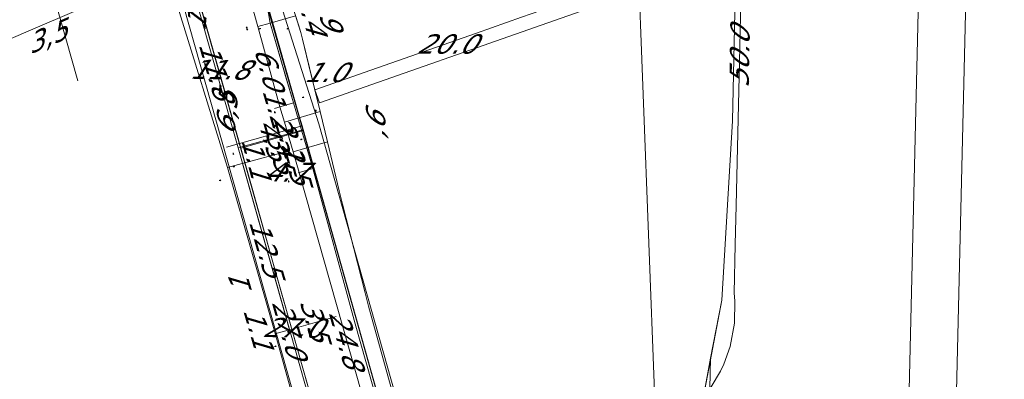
# Model space of a CAD drawing. Header units: metres. Extents: x 124576 to 133557, y 395865 to 402386.
# Tile 417 of 447: x 132806 to 132877, y 400969 to 400995. Entities that reach past the tile are written whole.
import ezdxf
from ezdxf.enums import TextEntityAlignment as Align

# ---------------------------------------------------------------- set-up
doc = ezdxf.new("R2010")
doc.units = ezdxf.units.M
doc.header["$MEASUREMENT"] = 0
for name, color, linetype, lineweight, true_color in [('LG_Datatransport_KPN_BV', 3, 'Continuous', 13, 0x00ff00), ('LG_Datatransport_Ziggo_BV', 3, 'Continuous', 13, 0x00ff00), ('LG_Gas_Hoge_Druk_Enexis_Netbeheer_BV', 7, 'Continuous', 13, 0xff9b00), ('LG_Gas_Lage_Druk_Enexis_Netbeheer_BV', 7, 'Continuous', 13, 0xffdc7d), ('LG_Laag_Spanning_Enexis_Netbeheer_BV', 7, 'Continuous', 13, 0x960000), ('LG_Midden_Spanning_Enexis_Netbeheer_BV', 7, 'Continuous', 13, 0xd20000), ('LG_Riool_Vrij_Verval_Gemeente_Tilburg_Ruimtelijke_Uitvoering', 7, 'Continuous', 13, 0xca00a0), ('LG_unet-4_Brabant_Water', 5, 'Continuous', 13, 0x0000ff), ('MV_Datatransport_lijn', 3, 'Continuous', 0, 0x00ff00)]:
    doc.layers.add(name, color=color, linetype=linetype, lineweight=lineweight, true_color=true_color)
for name, color, linetype, lineweight in [('MV_Datatransport', 7, 'Continuous', 0), ('MV_Gas_Hoge_Druk', 7, 'Continuous', 0), ('MV_Gas_Hoge_Druk_pijl', 7, 'Continuous', 0), ('MV_Gas_Lage_Druk', 7, 'Continuous', 0), ('MV_Gas_Lage_Druk_pijl', 7, 'Continuous', 0), ('MV_Laag_Spanning', 7, 'Continuous', 0), ('MV_Laag_Spanning_pijl', 7, 'Continuous', 0), ('MV_Midden_Spanning', 7, 'Continuous', 0), ('MV_Midden_Spanning_lijn', 7, 'Continuous', 0), ('MV_Midden_Spanning_pijl', 7, 'Continuous', 0), ('MV_unet-4', 7, 'Continuous', 0)]:
    doc.layers.add(name, color=color, linetype=linetype, lineweight=lineweight)
doc.styles.add('Klic_Annotatie', font='verdanai.ttf', dxfattribs={"oblique": 20, "height": 1.4})

# ---------------------------------------------------------------- blocks, each defined once
blk = doc.blocks.new('m_pijl')
at = {"layer": 'MV_Laag_Spanning_pijl'}
blk.add_hatch(color=7, dxfattribs=at).paths.add_polyline_path([(-1, -0.33), (-1, 0), (-1, 0.33), (0, 0)])
at = {"layer": 'MV_Laag_Spanning_pijl', "flags": 128}
blk.add_lwpolyline([(-1, 0), (-1, 0.33), (0, 0), (-1, -0.33), (-1, 0)], close=True, dxfattribs=at)
blk = doc.blocks.new('m_pijl_1')
at = {"layer": 'MV_Midden_Spanning_pijl'}
blk.add_hatch(color=7, dxfattribs=at).paths.add_polyline_path([(-1, -0.33), (-1, 0), (-1, 0.33), (0, 0)])
at = {"layer": 'MV_Midden_Spanning_pijl', "flags": 128}
blk.add_lwpolyline([(-1, 0), (-1, 0.33), (0, 0), (-1, -0.33), (-1, 0)], close=True, dxfattribs=at)
blk = doc.blocks.new('m_pijl_2')
at = {"layer": 'MV_Gas_Lage_Druk_pijl'}
blk.add_hatch(color=7, dxfattribs=at).paths.add_polyline_path([(-1, -0.33), (-1, 0), (-1, 0.33), (0, 0)])
at = {"layer": 'MV_Gas_Lage_Druk_pijl', "flags": 128}
blk.add_lwpolyline([(-1, 0), (-1, 0.33), (0, 0), (-1, -0.33), (-1, 0)], close=True, dxfattribs=at)
blk = doc.blocks.new('m_pijl_3')
at = {"layer": 'MV_Gas_Hoge_Druk_pijl'}
blk.add_hatch(color=7, dxfattribs=at).paths.add_polyline_path([(-1, -0.33), (-1, 0), (-1, 0.33), (0, 0)])
at = {"layer": 'MV_Gas_Hoge_Druk_pijl', "flags": 128}
blk.add_lwpolyline([(-1, 0), (-1, 0.33), (0, 0), (-1, -0.33), (-1, 0)], close=True, dxfattribs=at)

msp = doc.modelspace()

# ---------------------------------------------------------------- linework, layer by layer
at = {"layer": 'LG_Datatransport_KPN_BV'}
msp.add_line((132842.532, 400911), (132817.065, 401001.233), dxfattribs=at)
at = {"layer": 'LG_Datatransport_KPN_BV', "flags": 128}
for points in [[(132853.072, 400924.727), (132850.215, 401000), (132849.233, 401025.904)], [(132816.665, 400998.314), (132806.359, 400993.871), (132786.841, 400985.456)], [(132841.379, 400911), (132823.282, 400974.891), (132816.666, 400998.314)]]:
    msp.add_lwpolyline(points, dxfattribs=at)
at = {"layer": 'LG_Datatransport_Ziggo_BV', "flags": 128}
for points in [[(132855.431, 400967.966), (132855.49, 400970.16), (132856.293, 400974.367), (132857.073, 400987.32), (132858.152, 401037.842), (132858.55, 401044.051), (132857.709, 401047.416), (132861.476, 401116.882), (132862.538, 401127.026), (132874.369, 401137.968), (132874.546, 401152.246), (132875.03, 401162.121), (132876.196, 401176.45), (132896.131, 401170.697), (132943.439, 401155.15), (132991.129, 401140.124), (133025.572, 401128.389), (133027.053, 401129.957), (133042.57, 401144.895), (133044.279, 401146.22), (133044.691, 401156.774), (133044.595, 401156.878), (133044.699, 401156.974), (133049.621, 401282.894)], [(133049.621, 401282.894), (133044.279, 401146.22), (133042.57, 401144.895), (133027.053, 401129.957), (133025.572, 401128.389), (132991.129, 401140.124), (132943.439, 401155.15), (132896.131, 401170.697), (132876.196, 401176.45), (132875.03, 401162.121), (132874.546, 401152.246), (132874.369, 401137.968), (132862.538, 401127.026), (132861.476, 401116.882), (132857.709, 401047.416), (132858.55, 401044.051), (132858.152, 401037.842), (132857.073, 400987.32), (132856.293, 400974.367), (132855.49, 400970.16), (132855.431, 400967.966)], [(133049.621, 401282.894), (133044.699, 401156.974), (133044.595, 401156.878), (133044.691, 401156.774), (133044.279, 401146.22), (133042.57, 401144.895), (133027.053, 401129.957), (133025.572, 401128.389), (132991.129, 401140.124), (132943.439, 401155.15), (132896.131, 401170.697), (132876.196, 401176.45), (132875.03, 401162.121), (132874.546, 401152.246), (132874.369, 401137.968), (132862.538, 401127.026), (132861.476, 401116.882), (132857.709, 401047.416), (132858.55, 401044.051), (132858.152, 401037.842), (132857.073, 400987.32), (132856.293, 400974.367), (132855.49, 400970.16), (132855.431, 400967.966)], [(132855.431, 400967.966), (132855.49, 400970.16), (132856.293, 400974.367), (132857.073, 400987.32), (132858.152, 401037.842), (132858.55, 401044.051), (132857.709, 401047.416), (132861.476, 401116.882), (132862.538, 401127.026), (132874.369, 401137.968), (132874.546, 401152.246), (132875.03, 401162.121), (132876.196, 401176.45), (132896.131, 401170.697), (132943.439, 401155.15), (132991.129, 401140.124), (133025.572, 401128.389), (133027.053, 401129.957), (133042.57, 401144.895), (133044.279, 401146.22), (133044.691, 401156.774), (133044.595, 401156.878), (133044.699, 401156.974), (133049.621, 401282.894)], [(132736.44, 401148.226), (132774.861, 401143.229), (132784.045, 401142.286), (132808.039, 401140.251), (132820.346, 401139.094), (132851.249, 401136.637), (132859.262, 401136.6), (132859.797, 401136.311), (132860.372, 401126.788), (132860.329, 401117.755), (132857.709, 401047.416), (132858.55, 401044.051), (132858.152, 401037.842), (132857.073, 400987.32), (132856.293, 400974.367), (132854.963, 400967.383), (132858.576, 400926.043), (132860.251, 400911)], [(132736.44, 401148.226), (132774.861, 401143.229), (132784.045, 401142.286), (132808.039, 401140.251), (132820.346, 401139.094), (132851.249, 401136.637), (132859.262, 401136.6), (132859.797, 401136.311), (132860.372, 401126.788), (132860.329, 401117.755), (132857.709, 401047.416), (132858.55, 401044.051), (132858.152, 401037.842), (132857.073, 400987.32), (132856.293, 400974.367), (132854.963, 400967.383), (132858.576, 400926.043), (132860.251, 400911)], [(132855.49, 400970.16), (132856.293, 400974.367), (132857.073, 400987.32), (132858.152, 401037.842), (132858.55, 401044.051), (132857.709, 401047.416)], [(132855.49, 400970.16), (132856.293, 400974.367), (132857.073, 400987.32), (132858.152, 401037.842), (132858.55, 401044.051), (132857.709, 401047.416)], [(132855.49, 400970.16), (132856.293, 400974.367), (132857.073, 400987.32), (132858.152, 401037.842), (132858.55, 401044.051), (132857.709, 401047.416)], [(132855.49, 400970.16), (132856.293, 400974.367), (132857.073, 400987.32), (132858.152, 401037.842), (132858.55, 401044.051), (132857.709, 401047.416)], [(132855.49, 400970.16), (132856.293, 400974.367), (132857.073, 400987.32), (132858.152, 401037.842), (132858.55, 401044.051), (132857.709, 401047.416)], [(132855.49, 400970.16), (132856.293, 400974.367), (132857.073, 400987.32), (132858.152, 401037.842), (132858.55, 401044.051), (132857.709, 401047.416)], [(132860.251, 400911), (132858.576, 400926.043), (132854.963, 400967.383), (132855.49, 400970.16)], [(132860.251, 400911), (132858.576, 400926.043), (132854.963, 400967.383), (132855.49, 400970.16)], [(132861.082, 400911), (132860.701, 400919.558), (132857.697, 400943.05), (132857.774, 400951.83), (132855.431, 400967.966), (132855.49, 400970.16)], [(132861.082, 400911), (132860.701, 400919.558), (132857.697, 400943.05), (132857.774, 400951.83), (132855.431, 400967.966), (132855.49, 400970.16)], [(132861.082, 400911), (132860.701, 400919.558), (132857.697, 400943.05), (132857.774, 400951.83), (132855.431, 400967.966), (132855.49, 400970.16)], [(132861.082, 400911), (132860.701, 400919.558), (132857.697, 400943.05), (132857.774, 400951.83), (132855.431, 400967.966), (132855.49, 400970.16)], [(132861.082, 400911), (132860.701, 400919.558), (132857.697, 400943.05), (132857.774, 400951.83), (132855.431, 400967.966), (132855.49, 400970.16)]]:
    msp.add_lwpolyline(points, dxfattribs=at)
at = {"layer": 'LG_Gas_Hoge_Druk_Enexis_Netbeheer_BV', "flags": 128}
for points in [[(132627.514, 401133.291), (132627.711, 401129.412), (132658.118, 401126.803), (132668.026, 401144.122), (132698.952, 401141.669), (132749.364, 401138.076), (132774.526, 401135.679), (132781.782, 401134.73), (132788.169, 401134.073), (132787.227, 401110.213), (132789.353, 401094.42), (132790.935, 401087.078), (132795.86, 401070.381), (132802.983, 401043.928), (132809.856, 401019.794), (132816.923, 400995.865), (132820.602, 400983.94), (132824.016, 400972.039)], [(132862.513, 400911), (132862.539, 400913.233), (132862.548, 400914.042), (132862.65, 400922.941), (132862.034, 400923.775), (132842.607, 400929.516), (132841.704, 400930.286), (132840.57, 400932.658), (132829.795, 400955.196), (132827.495, 400959.427), (132824.016, 400972.039)]]:
    msp.add_lwpolyline(points, dxfattribs=at)
at = {"layer": 'LG_Gas_Lage_Druk_Enexis_Netbeheer_BV', "flags": 128}
msp.add_lwpolyline([(132822.755, 400998.059), (132826.032, 400986.681), (132833.34, 400960.773), (132836.79, 400948.673), (132837.453, 400946.405), (132839.343, 400939.941), (132845.209, 400919.875), (132848.07, 400911)], dxfattribs=at)
at = {"layer": 'LG_Laag_Spanning_Enexis_Netbeheer_BV'}
msp.add_line((132825.981, 400986.963), (132820.532, 400985.421), dxfattribs=at)
at = {"layer": 'LG_Laag_Spanning_Enexis_Netbeheer_BV', "flags": 128}
for points in [[(132838.368, 400943.779), (132837.161, 400947.674), (132836.586, 400949.589), (132833.66, 400959.672), (132833.255, 400961.081), (132833.11, 400961.595), (132826.347, 400985.664), (132825.981, 400986.963), (132825.804, 400987.589), (132822.869, 400997.986), (132821.686, 401002.176), (132820.551, 401007.306), (132820.022, 401009.181), (132818.205, 401015.618)], [(132838.368, 400943.779), (132837.161, 400947.674), (132836.586, 400949.589), (132833.66, 400959.672), (132833.255, 400961.081), (132833.11, 400961.595), (132826.347, 400985.664), (132825.981, 400986.963), (132825.804, 400987.589), (132822.869, 400997.986), (132821.686, 401002.176), (132820.551, 401007.306)], [(132827.238, 400988.634), (132844.697, 400994.756), (132846.543, 400995.404)], [(132827.238, 400988.634), (132844.697, 400994.756), (132846.543, 400995.404)]]:
    msp.add_lwpolyline(points, dxfattribs=at)
at = {"layer": 'LG_Midden_Spanning_Enexis_Netbeheer_BV'}
for p, q in [((132825.485, 400995.016), (132825.89, 400993.712)), ((132825.355, 400988.629), (132823.668, 400994.388)), ((132826.749, 400983.87), (132825.355, 400988.629)), ((132827.282, 400987.988), (132827.812, 400985.809)), ((132827.282, 400987.988), (132827.812, 400985.809))]:
    msp.add_line(p, q, dxfattribs=at)
at = {"layer": 'LG_Midden_Spanning_Enexis_Netbeheer_BV', "flags": 128}
for points in [[(132826.749, 400983.87), (132825.355, 400988.629), (132823.668, 400994.388), (132822.725, 401000), (132819.37, 401011.448), (132816.682, 401020.621), (132812.745, 401034.355), (132812.687, 401034.563), (132811.135, 401040.098), (132811.141, 401042.371), (132811.552, 401043.479), (132812.116, 401044.496), (132816.281, 401050.831), (132821.715, 401057.927), (132829.05, 401067.505), (132829.768, 401068.443), (132831.339, 401070.495), (132870.659, 401121.837), (132872.323, 401125.802), (132872.739, 401130.218), (132872.913, 401134.012), (132873.181, 401140.022), (132873.432, 401146.033), (132873.494, 401147.579)], [(132830.987, 400968.484), (132829.809, 400972.656), (132826.749, 400983.87), (132825.355, 400988.629), (132823.668, 400994.388), (132822.725, 401000), (132819.37, 401011.448), (132816.682, 401020.621), (132812.745, 401034.355), (132812.687, 401034.563), (132811.135, 401040.098), (132811.141, 401042.371)], [(132830.987, 400968.484), (132829.809, 400972.656), (132826.749, 400983.87), (132825.355, 400988.629), (132823.668, 400994.388), (132822.725, 401000), (132819.37, 401011.448), (132816.682, 401020.621), (132812.745, 401034.355), (132812.687, 401034.563), (132811.135, 401040.098), (132811.141, 401042.371)], [(132830.987, 400968.484), (132829.809, 400972.656), (132826.749, 400983.87), (132825.355, 400988.629), (132823.668, 400994.388), (132822.725, 401000), (132819.37, 401011.448), (132816.682, 401020.621), (132812.745, 401034.355), (132812.687, 401034.563), (132811.135, 401040.098), (132811.141, 401042.371)], [(132830.987, 400968.484), (132829.809, 400972.656), (132826.749, 400983.87), (132825.355, 400988.629), (132823.668, 400994.388), (132822.725, 401000), (132819.37, 401011.448), (132816.682, 401020.621), (132812.745, 401034.355), (132812.687, 401034.563), (132811.135, 401040.098), (132811.141, 401042.371)], [(132830.987, 400968.484), (132829.809, 400972.656), (132826.749, 400983.87), (132825.355, 400988.629), (132823.668, 400994.388), (132822.725, 401000), (132819.37, 401011.448), (132816.682, 401020.621), (132812.745, 401034.355), (132812.687, 401034.563), (132811.135, 401040.098), (132811.141, 401042.371)], [(132811.141, 401042.371), (132811.135, 401040.098), (132812.687, 401034.563), (132812.745, 401034.355), (132816.682, 401020.621), (132819.37, 401011.448), (132822.725, 401000), (132823.668, 400994.388), (132825.355, 400988.629), (132826.749, 400983.87), (132829.809, 400972.656), (132830.987, 400968.484)], [(132830.987, 400968.484), (132829.809, 400972.656), (132826.749, 400983.87), (132825.355, 400988.629), (132823.668, 400994.388), (132822.725, 401000), (132819.37, 401011.448), (132816.682, 401020.621), (132812.745, 401034.355), (132812.687, 401034.563), (132811.135, 401040.098), (132811.141, 401042.371)], [(132830.987, 400968.484), (132829.809, 400972.656), (132826.749, 400983.87), (132825.355, 400988.629), (132823.668, 400994.388), (132822.725, 401000), (132819.37, 401011.448), (132816.682, 401020.621), (132812.745, 401034.355), (132812.687, 401034.563), (132811.135, 401040.098), (132811.141, 401042.371)], [(132830.987, 400968.484), (132829.809, 400972.656), (132826.749, 400983.87), (132825.355, 400988.629), (132823.668, 400994.388), (132822.725, 401000), (132819.37, 401011.448), (132816.682, 401020.621), (132812.745, 401034.355), (132812.687, 401034.563), (132811.135, 401040.098), (132811.141, 401042.371)], [(132830.987, 400968.484), (132829.809, 400972.656), (132826.749, 400983.87), (132825.355, 400988.629), (132823.668, 400994.388), (132822.725, 401000), (132819.37, 401011.448), (132816.682, 401020.621), (132812.745, 401034.355), (132812.687, 401034.563), (132811.135, 401040.098), (132811.141, 401042.371)], [(132832.665, 400967.146), (132830.786, 400973.921), (132830.53, 400974.888), (132828.912, 400981.303), (132828.672, 400982.274), (132827.812, 400985.809), (132827.282, 400987.988), (132826.008, 400993.226), (132825.883, 400993.71), (132825.742, 400994.189), (132825.485, 400995.016), (132824.536, 400998.072), (132824.23, 400999.024), (132824.051, 400999.56), (132823.306, 401001.791), (132822.134, 401005.302), (132821.21, 401008.072), (132821.058, 401008.548), (132820.918, 401009.028), (132819.21, 401015.19), (132812.144, 401040.689), (132811.837, 401041.797), (132811.72, 401042.283), (132811.695, 401042.413)], [(132811.695, 401042.413), (132811.72, 401042.283), (132811.837, 401041.797), (132812.144, 401040.689), (132819.21, 401015.19), (132820.918, 401009.028), (132821.058, 401008.548), (132821.21, 401008.072), (132822.134, 401005.302), (132823.306, 401001.791), (132824.051, 400999.56), (132824.23, 400999.024), (132824.536, 400998.072), (132825.485, 400995.016), (132825.742, 400994.189), (132825.883, 400993.71), (132826.008, 400993.226), (132827.282, 400987.988), (132827.812, 400985.809), (132828.672, 400982.274), (132828.912, 400981.303), (132830.53, 400974.888), (132830.786, 400973.921), (132832.665, 400967.146)], [(132811.695, 401042.413), (132811.72, 401042.283), (132811.837, 401041.797), (132812.144, 401040.689), (132819.21, 401015.19), (132820.918, 401009.028), (132821.058, 401008.548), (132821.21, 401008.072), (132822.134, 401005.302), (132823.306, 401001.791), (132824.051, 400999.56), (132824.23, 400999.024), (132824.536, 400998.072), (132825.485, 400995.016), (132825.742, 400994.189), (132825.883, 400993.71), (132826.008, 400993.226), (132827.282, 400987.988), (132827.812, 400985.809), (132828.672, 400982.274), (132828.912, 400981.303), (132830.53, 400974.888), (132830.786, 400973.921), (132832.665, 400967.146)], [(132811.695, 401042.413), (132811.72, 401042.283), (132811.837, 401041.797), (132812.144, 401040.689), (132819.21, 401015.19), (132820.918, 401009.028), (132821.058, 401008.548), (132821.21, 401008.072), (132822.134, 401005.302), (132823.306, 401001.791), (132824.051, 400999.56), (132824.23, 400999.024), (132824.536, 400998.072), (132825.485, 400995.016), (132825.742, 400994.189), (132825.883, 400993.71), (132826.008, 400993.226), (132827.282, 400987.988), (132827.812, 400985.809), (132828.672, 400982.274), (132828.912, 400981.303), (132830.53, 400974.888), (132830.786, 400973.921), (132832.665, 400967.146)], [(132823.668, 400994.388), (132822.725, 401000), (132819.37, 401011.448)], [(132825.485, 400995.016), (132825.742, 400994.189), (132825.883, 400993.71)], [(132823.668, 400994.388), (132824.665, 400990.984), (132824.745, 400990.71), (132825.355, 400988.629)], [(132823.668, 400994.388), (132824.665, 400990.984), (132824.745, 400990.71), (132825.355, 400988.629)], [(132823.668, 400994.388), (132824.665, 400990.984), (132824.745, 400990.71), (132825.355, 400988.629)], [(132823.668, 400994.388), (132824.665, 400990.984), (132824.745, 400990.71), (132825.355, 400988.629)], [(132823.668, 400994.388), (132824.665, 400990.984), (132824.745, 400990.71), (132825.355, 400988.629)], [(132823.668, 400994.388), (132824.665, 400990.984), (132824.745, 400990.71), (132825.355, 400988.629)], [(132823.668, 400994.388), (132824.665, 400990.984), (132824.745, 400990.71), (132825.355, 400988.629)], [(132823.668, 400994.388), (132824.665, 400990.984), (132824.745, 400990.71), (132825.355, 400988.629)], [(132823.668, 400994.388), (132824.665, 400990.984), (132824.745, 400990.71), (132825.355, 400988.629)], [(132823.668, 400994.388), (132824.665, 400990.984), (132824.745, 400990.71), (132825.355, 400988.629)], [(132823.668, 400994.388), (132824.665, 400990.984), (132824.745, 400990.71), (132825.355, 400988.629)], [(132823.668, 400994.388), (132824.665, 400990.984), (132824.745, 400990.71), (132825.355, 400988.629)], [(132825.883, 400993.71), (132826.008, 400993.226), (132826.448, 400991.417), (132827.282, 400987.988)], [(132825.883, 400993.71), (132826.008, 400993.226), (132826.448, 400991.417), (132827.282, 400987.988)], [(132825.883, 400993.71), (132826.008, 400993.226), (132826.448, 400991.417), (132827.282, 400987.988)], [(132825.883, 400993.71), (132826.008, 400993.226), (132826.448, 400991.417), (132827.282, 400987.988)], [(132825.883, 400993.71), (132826.008, 400993.226), (132826.448, 400991.417), (132827.282, 400987.988)], [(132825.883, 400993.71), (132826.008, 400993.226), (132826.448, 400991.417), (132827.282, 400987.988)], [(132825.883, 400993.71), (132826.008, 400993.226), (132827.282, 400987.988)], [(132827.812, 400985.809), (132828.672, 400982.274), (132828.912, 400981.303), (132830.53, 400974.888), (132830.786, 400973.921), (132832.665, 400967.146)], [(132857.691, 400911), (132850.123, 400915.445), (132849.62, 400915.741), (132848.509, 400916.393), (132846.192, 400919.395), (132842.391, 400932.862), (132836.095, 400955.172), (132833.399, 400959.937), (132830.987, 400968.484), (132829.809, 400972.656), (132826.749, 400983.87)], [(132849.62, 400915.741), (132848.509, 400916.393), (132846.192, 400919.395), (132842.391, 400932.862), (132836.095, 400955.172), (132833.399, 400959.937), (132830.987, 400968.484), (132829.809, 400972.656), (132826.749, 400983.87)]]:
    msp.add_lwpolyline(points, dxfattribs=at)
at = {"layer": 'LG_Riool_Vrij_Verval_Gemeente_Tilburg_Ruimtelijke_Uitvoering'}
msp.add_line((132809.789, 400990.209), (132804.48, 401009.011), dxfattribs=at)
at = {"layer": 'LG_Riool_Vrij_Verval_Gemeente_Tilburg_Ruimtelijke_Uitvoering', "flags": 128}
for points in [[(132869.8, 400966.83), (132871.44, 401035.71), (132873.08, 401104.77)], [(132873.23, 400966.75), (132874.86, 401035.63), (132876.5, 401104.41)]]:
    msp.add_lwpolyline(points, dxfattribs=at)
at = {"layer": 'LG_unet-4_Brabant_Water', "flags": 128}
msp.add_lwpolyline([(132857.46, 400911), (132848.95, 400915.11), (132847.2, 400916.18), (132827.18, 400987.11), (132821.79, 401004.08)], dxfattribs=at)
at = {"layer": 'MV_Datatransport_lijn', "flags": 128}
msp.add_lwpolyline([(132854.963, 400967.383), (132855.52, 400968.079), (132856.194, 400969.215), (132856.438, 400969.736), (132856.89, 400971.011), (132857.205, 400972.682), (132857.232, 400974.311), (132857.18, 400974.86), (132857.262, 400978.383), (132857.328, 400981.207), (132857.425, 400985.397), (132857.569, 400991.579), (132857.723, 400998.21), (132857.985, 401009.471), (132858.156, 401016.827)], dxfattribs=at)
at = {"layer": 'MV_Gas_Hoge_Druk_pijl'}
for p, q in [((132825.039, 400985.155), (132821.663, 400984.231)), ((132821.663, 400984.231), (132820.602, 400983.94)), ((132821.676, 400984.235), (132825.083, 400972.208)), ((132828.447, 400973.173), (132825.08, 400972.216)), ((132825.08, 400972.216), (132824.022, 400971.915))]:
    msp.add_line(p, q, dxfattribs=at)
at = {"layer": 'MV_Gas_Lage_Druk_pijl'}
for p, q in [((132821.355, 400985.368), (132818.14, 400996.722)), ((132828.713, 400959.39), (132821.355, 400985.368))]:
    msp.add_line(p, q, dxfattribs=at)
at = {"layer": 'MV_Gas_Lage_Druk_pijl', "flags": 128}
msp.add_lwpolyline([(132821.355, 400985.368), (132821.699, 400985.466), (132826.032, 400986.681)], dxfattribs=at)
at = {"layer": 'MV_Laag_Spanning_pijl'}
for p, q in [((132826.911, 400989.564), (132827.242, 400988.621)), ((132821.552, 400985.351), (132826.076, 400986.627))]:
    msp.add_line(p, q, dxfattribs=at)
at = {"layer": 'MV_Laag_Spanning_pijl', "flags": 128}
for points in [[(132821.552, 400985.351), (132820.516, 400989.021), (132820.416, 400989.375), (132818.718, 400995.392), (132818.347, 400996.707)], [(132845.78, 400996.195), (132844.62, 400995.787), (132841.839, 400994.81), (132838.579, 400993.664), (132830.947, 400990.982), (132826.911, 400989.564)], [(132828.886, 400959.366), (132828.83, 400959.564), (132828.231, 400961.684), (132827.941, 400962.714), (132826.184, 400968.937), (132824.122, 400976.245), (132822.368, 400982.458), (132821.552, 400985.351)]]:
    msp.add_lwpolyline(points, dxfattribs=at)
at = {"layer": 'MV_Midden_Spanning_lijn'}
for p, q in [((132825.355, 400988.629), (132823.979, 400988.226)), ((132824.382, 400988.342), (132825.355, 400988.629)), ((132824.71, 400987.229), (132827.282, 400987.988)), ((132825.344, 400985.081), (132827.812, 400985.809)), ((132825.69, 400983.571), (132826.749, 400983.87))]:
    msp.add_line(p, q, dxfattribs=at)
at = {"layer": 'MV_Midden_Spanning_pijl'}
for p, q in [((132818.916, 401007.943), (132822.781, 400994.138)), ((132823.668, 400994.388), (132825.518, 400994.909)), ((132822.781, 400994.138), (132823.668, 400994.388)), ((132824.382, 400988.342), (132822.781, 400994.138)), ((132824.71, 400987.229), (132824.382, 400988.342)), ((132825.344, 400985.081), (132824.71, 400987.229)), ((132825.766, 400983.592), (132825.344, 400985.081))]:
    msp.add_line(p, q, dxfattribs=at)
at = {"layer": 'MV_Midden_Spanning_pijl', "flags": 128}
msp.add_lwpolyline([(132832.528, 400959.691), (132825.776, 400983.554), (132825.765, 400983.592)], dxfattribs=at)

# ---------------------------------------------------------------- block references
at = {"layer": 'MV_Gas_Hoge_Druk_pijl', "xscale": 0.1, "yscale": 0.1, "zscale": 0.1}
for p, rotation in [((132821, 400984), 196), ((132820, 400983), 196), ((132825, 400972), 286), ((132825, 400972), 196), ((132824, 400971), 196)]:
    msp.add_blockref('m_pijl_3', p, dxfattribs=dict(at, rotation=rotation))
at = {"layer": 'MV_Gas_Lage_Druk_pijl', "xscale": 0.1, "yscale": 0.1, "zscale": 0.1}
for p, rotation in [((132826, 400986), 15), ((132821, 400985), 105)]:
    msp.add_blockref('m_pijl_2', p, dxfattribs=dict(at, rotation=rotation))
at = {"layer": 'MV_Laag_Spanning_pijl', "xscale": 0.1, "yscale": 0.1, "zscale": 0.1}
for p, rotation in [((132826, 400989), 200), ((132827, 400988), 290), ((132826, 400986), 15), ((132821, 400985), 105)]:
    msp.add_blockref('m_pijl', p, dxfattribs=dict(at, rotation=rotation))
at = {"layer": 'MV_Midden_Spanning_pijl', "xscale": 0.1, "yscale": 0.1, "zscale": 0.1}
for p, rotation in [((132822, 400994), 286), ((132822, 400994), 105), ((132823, 400994), 15), ((132825, 400994), 15), ((132824, 400988), 106), ((132824, 400987), 106), ((132825, 400985), 105), ((132825, 400983), 106)]:
    msp.add_blockref('m_pijl_1', p, dxfattribs=dict(at, rotation=rotation))

# ---------------------------------------------------------------- texts
at = {"layer": 'MV_Datatransport', "style": 'Klic_Annotatie', "oblique": 20}
for s, rotation, p in [('3,5', 23.3, (132807.459, 400993.365)), ('50.0', 89, (132857.575, 400991.834)), ('1', 105.8, (132821.579, 400975.256))]:
    msp.add_text(s, height=1.4, rotation=rotation, dxfattribs=at).set_placement(p, align=Align.MIDDLE_CENTER)
at = {"layer": 'MV_Gas_Hoge_Druk', "style": 'Klic_Annotatie', "oblique": 20}
for s, rotation, p in [('3.5', 285, (132824.406, 400985.145)), ('1.1', 285, (132822.639, 400984.689)), ('12.5', 286, (132823.38, 400978.222)), ('3.5', 286, (132826.899, 400972.994)), ('1.1', 286, (132822.793, 400972.418))]:
    msp.add_text(s, height=1.4, rotation=rotation, dxfattribs=at).set_placement(p, align=Align.MIDDLE_CENTER)
at = {"layer": 'MV_Gas_Lage_Druk', "style": 'Klic_Annotatie', "oblique": 20}
for s, p in [('11.8', (132819.748, 400991.045)), ('4.5', (132823.866, 400986.074)), ('27.0', (132825.034, 400972.379))]:
    msp.add_text(s, height=1.4, rotation=286, dxfattribs=at).set_placement(p, align=Align.MIDDLE_CENTER)
at = {"layer": 'MV_Laag_Spanning', "style": 'Klic_Annotatie', "oblique": 20}
for s, p in [('20.0', (132836.346, 400992.879)), ('1.0', (132827.585, 400990.825))]:
    msp.add_text(s, height=1.4, dxfattribs=at).set_placement(p, align=Align.MIDDLE_CENTER)
for s, p in [('11.8', (132819.949, 400991.029)), ('4.7', (132824.756, 400983.625)), ('27.0', (132825.219, 400972.358))]:
    msp.add_text(s, height=1.4, rotation=359, dxfattribs=at).set_placement(p, align=Align.MIDDLE_CENTER)
at = {"layer": 'MV_Midden_Spanning', "style": 'Klic_Annotatie', "oblique": 20}
for s, rotation, p in [('1.4', 286, (132826.613, 400995.218)), ('1.9', 286, (132827.778, 400995.546)), ('6.0', 285, (132823.582, 400991.24)), ('1.2', 286, (132824.18, 400988.285)), ('2.2', 286, (132825.027, 400986.155)), ('1.5', 286, (132825.555, 400984.337)), ('24.8', 286, (132829.152, 400971.623))]:
    msp.add_text(s, height=1.4, rotation=rotation, dxfattribs=at).set_placement(p, align=Align.MIDDLE_CENTER)
at = {"layer": 'MV_unet-4', "style": 'Klic_Annotatie', "oblique": 20}
for s, rotation, p in [('11,7', 85, (132818.48, 400995.9)), ('6,5', 85, (132820.53, 400987.79)), (',6', 89.7, (132831.29, 400986.94))]:
    msp.add_text(s, height=1.4, rotation=rotation, dxfattribs=at).set_placement(p, align=Align.MIDDLE_CENTER)

doc.saveas('drawing.dxf')
